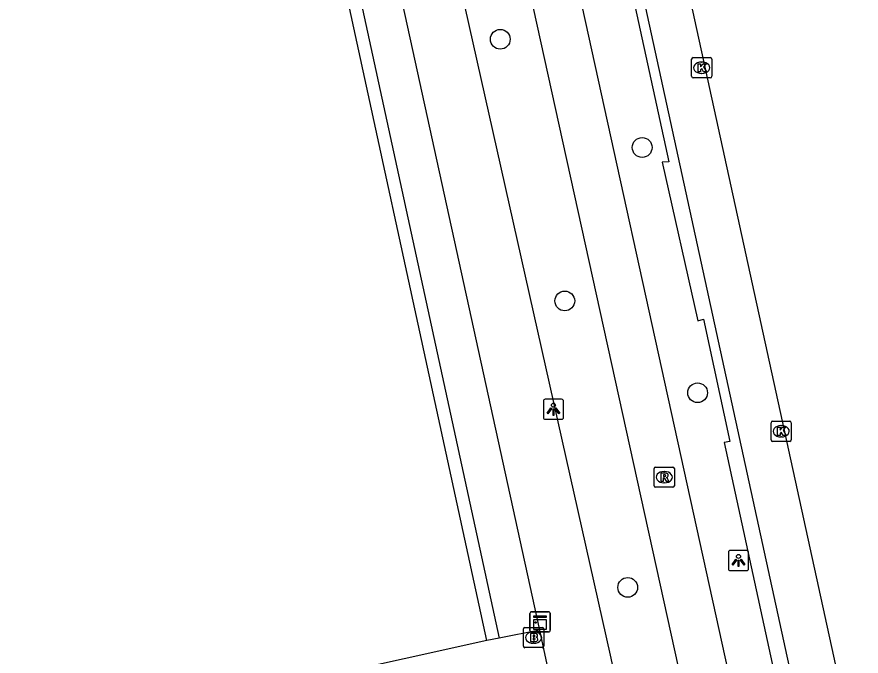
# Model space of a CAD drawing. Extents: x 160037 to 160839, y 385326 to 386441.
# Drawn here: x 160774.25 to 160816.1, y 385456.07 to 385487.75 of the extents above; entities that cross this region are included whole.
import ezdxf

# ---------------------------------------------------------------- set-up
doc = ezdxf.new("R2010")
doc.units = 0
for name, color, linetype in [('IMGEO_Boom', 7, 'Continuous'), ('IMGEO_Brandkraan', 7, 'Continuous'), ('IMGEO_Fietspad_gesloten', 7, 'Continuous'), ('IMGEO_Kast', 7, 'Continuous'), ('IMGEO_Kolk', 7, 'Continuous'), ('IMGEO_Lichtpunt', 7, 'Continuous'), ('IMGEO_Pand', 7, 'Continuous'), ('IMGEO_Rijbaan_lokaal_gesloten', 7, 'Continuous'), ('IMGEO_Rioolput', 7, 'Continuous'), ('IMGEO_Voetpad_open', 7, 'Continuous')]:
    doc.layers.add(name, color=color, linetype=linetype)

msp = doc.modelspace()

# ---------------------------------------------------------------- linework, layer by layer
at = {"layer": 'IMGEO_Boom'}
for centre in [(160798.21, 385486.639), (160805.244, 385481.275), (160801.409, 385473.67), (160807.993, 385469.119), (160804.526, 385459.475)]:
    msp.add_circle(centre, 0.489, dxfattribs=at)
at = {"layer": 'IMGEO_Brandkraan'}
for p, q in [((160799.36, 385456.562), (160799.36, 385457.414)), ((160799.435, 385457.488), (160800.287, 385457.488)), ((160799.848, 385457.268), (160799.873, 385457.268)), ((160800.361, 385457.414), (160800.361, 385456.562)), ((160800.287, 385456.488), (160799.435, 385456.488)), ((160799.871, 385456.708), (160799.846, 385456.708))]:
    msp.add_line(p, q, dxfattribs=at)
for points in [[(160799.36, 385456.562), (160799.36, 385457.414)], [(160799.435, 385457.488), (160800.287, 385457.488)], [(160800.361, 385457.414), (160800.361, 385456.562)], [(160799.708, 385457.188), (160799.708, 385456.788), (160799.921, 385456.788)], [(160799.939, 385457.188), (160799.708, 385457.188)], [(160799.887, 385457.107), (160799.833, 385457.107), (160799.833, 385457.031)], [(160799.833, 385457.031), (160799.886, 385457.031)], [(160799.895, 385456.955), (160799.833, 385456.955), (160799.833, 385456.874)], [(160799.833, 385456.874), (160799.895, 385456.874)], [(160800.287, 385456.488), (160799.435, 385456.488)]]:
    msp.add_lwpolyline(points, dxfattribs=at)
for centre, radius, start, end in [((160799.437, 385457.412), 0.0765, 91.552, 178.448), ((160799.437, 385457.412), 0.0765, 91.552, 178.448), ((160800.285, 385457.412), 0.0765, 1.552, 88.448), ((160800.285, 385457.412), 0.0765, 1.552, 88.448), ((160799.888, 385457.069), 0.0379, 267.8285, 90.9355), ((160799.896, 385456.914), 0.0404, 269.8759, 90.5077), ((160799.943, 385457.043), 0.145, 59.4692, 91.5367), ((160799.968, 385457.09), 0.0922, 285.5137, 58.1501), ((160799.973, 385456.898), 0.105, 301.3115, 78.989), ((160799.437, 385456.564), 0.0765, 181.552, 268.448), ((160799.437, 385456.564), 0.0765, 181.552, 268.448), ((160799.927, 385457.039), 0.251, 268.6676, 293.5347), ((160800.285, 385456.564), 0.0765, 271.552, 358.448), ((160800.285, 385456.564), 0.0765, 271.552, 358.448)]:
    msp.add_arc(centre, radius, start, end, dxfattribs=at)
for centre, major_axis, ratio, start_param, end_param in [((160799.847, 385456.988), (-0.387, 0.002), 0.722429, 4.712389, 7.853982), ((160799.872, 385456.988), (-0.39, 0.002), 0.717154, 1.570796, 4.712389)]:
    msp.add_ellipse(centre, major_axis=major_axis, ratio=ratio, start_param=start_param, end_param=end_param, dxfattribs=at)
at = {"layer": 'IMGEO_Fietspad_gesloten'}
for points in [[(160811.969, 385444.403), (160810.1, 385453.083), (160809.682, 385454.536), (160799.759, 385499.737), (160798.27, 385506.498)], [(160797.427, 385499.158), (160809.626, 385443.74)]]:
    msp.add_lwpolyline(points, dxfattribs=at)
at = {"layer": 'IMGEO_Kast'}
for p, q in [((160799.682, 385457.345), (160799.682, 385458.186)), ((160799.682, 385458.186), (160799.682, 385457.345)), ((160799.757, 385458.27), (160800.598, 385458.27)), ((160800.598, 385458.27), (160799.757, 385458.27)), ((160800.682, 385458.195), (160800.682, 385457.354)), ((160800.682, 385457.354), (160800.682, 385458.195)), ((160800.607, 385457.27), (160799.766, 385457.27)), ((160799.766, 385457.27), (160800.607, 385457.27))]:
    msp.add_line(p, q, dxfattribs=at)
for points in [[(160799.877, 385458.06), (160800.477, 385458.06), (160800.477, 385457.975), (160799.877, 385457.975), (160799.877, 385458.06)], [(160799.877, 385457.885), (160800.477, 385457.885), (160800.477, 385457.396), (160799.877, 385457.396), (160799.877, 385457.885)]]:
    msp.add_lwpolyline(points, dxfattribs=at)
msp.add_circle((160799.961, 385457.734), 0.0377, dxfattribs=at)
for centre, start, end in [((160799.76, 385458.192), 92.4484, 184.2845), ((160799.76, 385458.192), 92.4484, 184.2845), ((160800.604, 385458.192), 2.4484, 94.2845), ((160800.604, 385458.192), 2.4484, 94.2845), ((160799.76, 385457.348), 182.4484, 274.2845), ((160799.76, 385457.348), 182.4484, 274.2845), ((160800.604, 385457.348), 272.4484, 4.2845), ((160800.604, 385457.348), 272.4484, 4.2845)]:
    msp.add_arc(centre, 0.0779, start, end, dxfattribs=at)
at = {"layer": 'IMGEO_Kolk'}
for p, q in [((160807.769, 385485.728), (160808.621, 385485.728)), ((160807.694, 385484.802), (160807.694, 385485.654)), ((160808.182, 385485.508), (160808.207, 385485.508)), ((160808.695, 385485.654), (160808.695, 385484.802)), ((160808.205, 385484.948), (160808.18, 385484.948)), ((160808.621, 385484.728), (160807.769, 385484.728)), ((160811.709, 385467.71), (160812.561, 385467.71)), ((160811.634, 385466.784), (160811.634, 385467.636)), ((160812.122, 385467.49), (160812.147, 385467.49)), ((160812.635, 385467.636), (160812.635, 385466.784)), ((160812.145, 385466.93), (160812.12, 385466.93)), ((160812.561, 385466.71), (160811.709, 385466.71))]:
    msp.add_line(p, q, dxfattribs=at)
for points in [[(160807.769, 385485.728), (160808.621, 385485.728)], [(160807.694, 385484.802), (160807.694, 385485.654)], [(160808.015, 385485.428), (160808.138, 385485.428), (160808.138, 385485.277), (160808.268, 385485.428), (160808.432, 385485.428), (160808.286, 385485.277), (160808.439, 385485.028), (160808.287, 385485.028), (160808.202, 385485.192), (160808.138, 385485.125), (160808.138, 385485.028), (160808.015, 385485.028), (160808.015, 385485.428)], [(160808.695, 385485.654), (160808.695, 385484.802)], [(160808.621, 385484.728), (160807.769, 385484.728)], [(160811.709, 385467.71), (160812.561, 385467.71)], [(160811.634, 385466.784), (160811.634, 385467.636)], [(160811.955, 385467.41), (160812.078, 385467.41), (160812.078, 385467.259), (160812.208, 385467.41), (160812.372, 385467.41), (160812.226, 385467.259), (160812.379, 385467.01), (160812.227, 385467.01), (160812.142, 385467.174), (160812.078, 385467.107), (160812.078, 385467.01), (160811.955, 385467.01), (160811.955, 385467.41)], [(160812.635, 385467.636), (160812.635, 385466.784)], [(160812.561, 385466.71), (160811.709, 385466.71)]]:
    msp.add_lwpolyline(points, dxfattribs=at)
for centre, start, end in [((160807.771, 385485.652), 91.552, 178.448), ((160807.771, 385485.652), 91.552, 178.448), ((160808.619, 385485.652), 1.552, 88.448), ((160808.619, 385485.652), 1.552, 88.448), ((160807.771, 385484.804), 181.552, 268.448), ((160807.771, 385484.804), 181.552, 268.448), ((160808.619, 385484.804), 271.552, 358.448), ((160808.619, 385484.804), 271.552, 358.448), ((160811.711, 385467.634), 91.552, 178.448), ((160811.711, 385467.634), 91.552, 178.448), ((160812.559, 385467.634), 1.552, 88.448), ((160812.559, 385467.634), 1.552, 88.448), ((160811.711, 385466.786), 181.552, 268.448), ((160811.711, 385466.786), 181.552, 268.448), ((160812.559, 385466.786), 271.552, 358.448), ((160812.559, 385466.786), 271.552, 358.448)]:
    msp.add_arc(centre, 0.0765, start, end, dxfattribs=at)
for centre, major_axis, ratio, start_param, end_param in [((160808.181, 385485.228), (-0.387, 0.002), 0.722429, 4.712389, 7.853982), ((160808.206, 385485.228), (-0.39, 0.002), 0.717154, 1.570796, 4.712389), ((160812.121, 385467.21), (-0.387, 0.002), 0.722429, 4.712389, 7.853982), ((160812.146, 385467.21), (-0.39, 0.002), 0.717154, 1.570796, 4.712389)]:
    msp.add_ellipse(centre, major_axis=major_axis, ratio=ratio, start_param=start_param, end_param=end_param, dxfattribs=at)
at = {"layer": 'IMGEO_Lichtpunt'}
for p, q in [((160800.348, 385468.707), (160800.348, 385467.9)), ((160800.348, 385468.707), (160800.348, 385467.9)), ((160801.25, 385468.802), (160800.442, 385468.802)), ((160801.25, 385468.802), (160800.442, 385468.802)), ((160801.344, 385467.9), (160801.344, 385468.707)), ((160801.344, 385467.9), (160801.344, 385468.707)), ((160800.442, 385467.806), (160801.25, 385467.806)), ((160800.442, 385467.806), (160801.25, 385467.806)), ((160809.521, 385461.21), (160809.521, 385460.403)), ((160809.521, 385461.21), (160809.521, 385460.403)), ((160810.423, 385461.305), (160809.615, 385461.305)), ((160810.423, 385461.305), (160809.615, 385461.305)), ((160810.517, 385460.403), (160810.517, 385461.21)), ((160810.517, 385460.403), (160810.517, 385461.21)), ((160809.615, 385460.309), (160810.423, 385460.309)), ((160809.615, 385460.309), (160810.423, 385460.309))]:
    msp.add_line(p, q, dxfattribs=at)
for points in [[(160800.722, 385468.371), (160800.761, 385468.343), (160800.573, 385468.081), (160800.535, 385468.108), (160800.722, 385468.371)], [(160800.824, 385468.323), (160800.871, 385468.323), (160800.871, 385468.001), (160800.824, 385468.001), (160800.824, 385468.323)], [(160800.934, 385468.343), (160800.972, 385468.37), (160801.159, 385468.108), (160801.12, 385468.08), (160800.934, 385468.343)], [(160809.895, 385460.874), (160809.934, 385460.846), (160809.746, 385460.584), (160809.708, 385460.611), (160809.895, 385460.874)], [(160809.997, 385460.826), (160810.044, 385460.826), (160810.044, 385460.504), (160809.997, 385460.504), (160809.997, 385460.826)], [(160810.107, 385460.846), (160810.145, 385460.873), (160810.332, 385460.611), (160810.293, 385460.583), (160810.107, 385460.846)]]:
    msp.add_lwpolyline(points, dxfattribs=at)
for centre in [(160800.847, 385468.505), (160810.02, 385461.008)]:
    msp.add_circle(centre, 0.0994, dxfattribs=at)
for centre, start, end in [((160800.442, 385468.707), 90, 180), ((160800.442, 385468.707), 90, 180), ((160801.25, 385468.707), 0, 90), ((160801.25, 385468.707), 0, 90), ((160800.442, 385467.9), 180, 270), ((160800.442, 385467.9), 180, 270), ((160801.25, 385467.9), 270, 0), ((160801.25, 385467.9), 270, 360), ((160809.615, 385461.21), 90, 180), ((160809.615, 385461.21), 90, 180), ((160810.423, 385461.21), 0, 90), ((160810.423, 385461.21), 0, 90), ((160809.615, 385460.403), 180, 270), ((160809.615, 385460.403), 180, 270), ((160810.423, 385460.403), 270, 0), ((160810.423, 385460.403), 270, 360)]:
    msp.add_arc(centre, 0.0946, start, end, dxfattribs=at)
at = {"layer": 'IMGEO_Pand'}
for points in [[(160797.548, 385456.836), (160788.175, 385500), (160787.599, 385502.653)], [(160797.548, 385456.836), (160781.143, 385453.208), (160773.804, 385451.549)]]:
    msp.add_lwpolyline(points, dxfattribs=at)
at = {"layer": 'IMGEO_Rijbaan_lokaal_gesloten'}
msp.add_lwpolyline([(160803.603, 385506.978), (160816.098, 385449.785)], dxfattribs=at)
at = {"layer": 'IMGEO_Rioolput'}
for p, q in [((160805.838, 385464.511), (160805.838, 385465.363)), ((160805.913, 385465.437), (160806.765, 385465.437)), ((160806.326, 385465.217), (160806.351, 385465.217)), ((160806.839, 385465.363), (160806.839, 385464.511)), ((160806.765, 385464.437), (160805.913, 385464.437)), ((160806.349, 385464.657), (160806.324, 385464.657))]:
    msp.add_line(p, q, dxfattribs=at)
for points in [[(160805.838, 385464.511), (160805.838, 385465.363)], [(160805.913, 385465.437), (160806.765, 385465.437)], [(160806.839, 385465.363), (160806.839, 385464.511)], [(160806.427, 385465.135), (160806.175, 385465.137), (160806.175, 385464.737)], [(160806.175, 385464.737), (160806.299, 385464.737), (160806.299, 385464.899), (160806.31, 385464.899)], [(160806.353, 385465.056), (160806.299, 385465.056), (160806.299, 385464.975)], [(160806.299, 385464.975), (160806.351, 385464.975)], [(160806.357, 385464.87), (160806.428, 385464.737), (160806.568, 385464.737), (160806.503, 385464.863)], [(160806.765, 385464.437), (160805.913, 385464.437)]]:
    msp.add_lwpolyline(points, dxfattribs=at)
for centre, radius, start, end in [((160805.915, 385465.361), 0.0765, 91.552, 178.448), ((160805.915, 385465.361), 0.0765, 91.552, 178.448), ((160806.763, 385465.361), 0.0765, 1.552, 88.448), ((160806.763, 385465.361), 0.0765, 1.552, 88.448), ((160806.309, 385464.846), 0.0533, 26.0293, 88.6989), ((160806.335, 385465.164), 0.19, 274.7715, 282.9687), ((160806.359, 385464.96), 0.0964, 77.0061, 93.1865), ((160806.373, 385465.017), 0.0378, 276.6634, 79.6772), ((160806.426, 385465.025), 0.109, 350.3612, 89.416), ((160806.424, 385465.025), 0.112, 277.5842, 350.9817), ((160806.408, 385464.81), 0.108, 29.5134, 73.7905), ((160805.915, 385464.513), 0.0765, 181.552, 268.448), ((160805.915, 385464.513), 0.0765, 181.552, 268.448), ((160806.763, 385464.513), 0.0765, 271.552, 358.448), ((160806.763, 385464.513), 0.0765, 271.552, 358.448)]:
    msp.add_arc(centre, radius, start, end, dxfattribs=at)
for centre, major_axis, ratio, start_param, end_param in [((160806.325, 385464.937), (-0.387, 0.002), 0.722429, 4.712389, 7.853982), ((160806.35, 385464.937), (-0.39, 0.002), 0.717154, 1.570796, 4.712389)]:
    msp.add_ellipse(centre, major_axis=major_axis, ratio=ratio, start_param=start_param, end_param=end_param, dxfattribs=at)
at = {"layer": 'IMGEO_Voetpad_open'}
for points in [[(160788.962, 385508.484), (160790.818, 385500), (160800.148, 385457.351)], [(160798.27, 385506.498), (160800.457, 385506.956), (160801.969, 385500.243), (160802.21, 385499.171), (160802.495, 385499.243), (160806.562, 385480.558), (160806.242, 385480.55), (160807.999, 385472.692), (160808.282, 385472.764), (160809.59, 385466.7), (160809.307, 385466.647), (160812.076, 385453.95), (160812.363, 385453.998), (160812.818, 385451.944)], [(160813.315, 385452.053), (160801.912, 385504.345)], [(160787.599, 385502.653), (160788.196, 385502.773), (160788.799, 385500), (160798.155, 385456.956)], [(160806.508, 385443.099), (160803.667, 385456.119), (160795.865, 385490.976), (160794.188, 385498.465), (160797.427, 385499.158)], [(160800.148, 385457.351), (160798.155, 385456.956)], [(160800.148, 385457.351), (160800.511, 385455.651)], [(160798.155, 385456.956), (160797.548, 385456.836)]]:
    msp.add_lwpolyline(points, dxfattribs=at)

doc.saveas('drawing.dxf')
